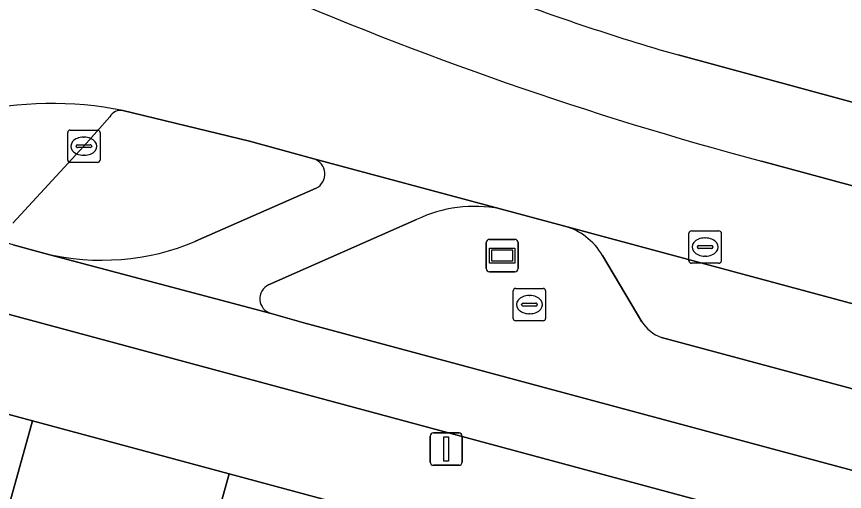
# Model space of a CAD drawing. Extents: x 160675 to 161153, y 383241 to 383714.
# Drawn here: x 160745.48 to 160771.09, y 383593.67 to 383608.34 of the extents above; entities that cross this region are included whole.
import ezdxf

# ---------------------------------------------------------------- set-up
doc = ezdxf.new("R2010")
doc.units = 0
for name, color, linetype in [('IMGEO_Berm_open', 7, 'Continuous'), ('IMGEO_Fietspad_gesloten', 7, 'Continuous'), ('IMGEO_Fietspad_open', 7, 'Continuous'), ('IMGEO_Kolk', 7, 'Continuous'), ('IMGEO_Lichtmast', 7, 'Continuous'), ('IMGEO_OVBaan_gesloten', 7, 'Continuous'), ('IMGEO_Pand', 7, 'Continuous'), ('IMGEO_Parkeervlak_open', 7, 'Continuous'), ('IMGEO_Reclamebord', 7, 'Continuous'), ('IMGEO_Rijbaan_lokaal_gesloten', 7, 'Continuous'), ('IMGEO_Rioolput', 7, 'Continuous'), ('IMGEO_Verkeerseiland_open', 7, 'Continuous'), ('IMGEO_Voetpad_open', 7, 'Continuous')]:
    doc.layers.add(name, color=color, linetype=linetype)

msp = doc.modelspace()

# ---------------------------------------------------------------- linework, layer by layer
at = {"layer": 'IMGEO_Berm_open'}
for points in [[(160762.407, 383601.874), (160760.442, 383602.399)], [(160757.858, 383602.064), (160753.28, 383600.047)], [(160764.829, 383598.907), (160763.609, 383600.959)], [(160753.356, 383599.164), (160754.374, 383598.874), (160872.54, 383567.128), (160873.601, 383566.834), (160874.194, 383569.11), (160871.092, 383569.968), (160860.355, 383572.895)], [(160782.323, 383593.874), (160776.292, 383595.507), (160765.431, 383598.425)]]:
    msp.add_lwpolyline(points, dxfattribs=at)
for centre, radius, start, end in [((160759.661, 383598.294), 4.179, 79.2228, 115.5509), ((160761.862, 383599.911), 2.037, 30.9567, 74.4843), ((160753.482, 383599.62), 0.473, 115.292, 254.5466), ((160765.836, 383599.547), 1.193, 212.4601, 250.1739)]:
    msp.add_arc(centre, radius, start, end, dxfattribs=at)
at = {"layer": 'IMGEO_Fietspad_gesloten'}
for points in [[(160754.374, 383598.874), (160753.356, 383599.164), (160746.358, 383601.021), (160745.375, 383601.284), (160742.198, 383602.214), (160741.8, 383602.33)], [(160741.54, 383600.127), (160851.652, 383570.489), (160869.912, 383565.633), (160904.417, 383556.04)], [(160904.814, 383558.169), (160877.012, 383565.887), (160875.567, 383566.288), (160873.601, 383566.834), (160872.54, 383567.128), (160754.374, 383598.874)]]:
    msp.add_lwpolyline(points, dxfattribs=at)
at = {"layer": 'IMGEO_Fietspad_open'}
for points in [[(160760.442, 383602.399), (160754.68, 383603.938)], [(160754.757, 383603.036), (160751.025, 383601.394)], [(160753.28, 383600.047), (160757.858, 383602.064)], [(160746.358, 383601.021), (160753.356, 383599.164)]]:
    msp.add_lwpolyline(points, dxfattribs=at)
for centre, radius, start, end in [((160754.532, 383603.471), 0.49, 297.3488, 72.4098), ((160759.661, 383598.294), 4.179, 79.2228, 115.5509), ((160748.124, 383608.311), 7.501, 256.3836, 292.7555), ((160753.482, 383599.62), 0.473, 115.292, 254.5466)]:
    msp.add_arc(centre, radius, start, end, dxfattribs=at)
at = {"layer": 'IMGEO_Kolk'}
for p, q in [((160747.066, 383603.905), (160747.066, 383604.757)), ((160747.141, 383604.831), (160747.993, 383604.831)), ((160747.554, 383604.611), (160747.579, 383604.611)), ((160748.067, 383604.757), (160748.067, 383603.905)), ((160747.325, 383604.325), (160747.325, 383604.337)), ((160747.368, 383604.374), (160747.766, 383604.374)), ((160747.809, 383604.337), (160747.809, 383604.325)), ((160747.763, 383604.288), (160747.365, 383604.288)), ((160747.993, 383603.831), (160747.141, 383603.831)), ((160747.577, 383604.051), (160747.552, 383604.051)), ((160760.849, 383599.011), (160760.849, 383599.863)), ((160760.924, 383599.937), (160761.776, 383599.937)), ((160761.85, 383599.863), (160761.85, 383599.011)), ((160761.151, 383599.48), (160761.549, 383599.48)), ((160761.337, 383599.717), (160761.362, 383599.717)), ((160761.108, 383599.431), (160761.108, 383599.443)), ((160761.546, 383599.394), (160761.148, 383599.394)), ((160761.592, 383599.443), (160761.592, 383599.431)), ((160761.36, 383599.157), (160761.335, 383599.157)), ((160761.776, 383598.937), (160760.924, 383598.937))]:
    msp.add_line(p, q, dxfattribs=at)
for points in [[(160747.066, 383603.905), (160747.066, 383604.757)], [(160747.141, 383604.831), (160747.993, 383604.831)], [(160748.067, 383604.757), (160748.067, 383603.905)], [(160747.993, 383603.831), (160747.141, 383603.831)], [(160760.849, 383599.011), (160760.849, 383599.863)], [(160760.924, 383599.937), (160761.776, 383599.937)], [(160761.85, 383599.863), (160761.85, 383599.011)], [(160761.776, 383598.937), (160760.924, 383598.937)]]:
    msp.add_lwpolyline(points, dxfattribs=at)
for centre, radius, start, end in [((160747.143, 383604.755), 0.0765, 91.552, 178.448), ((160747.143, 383604.755), 0.0765, 91.552, 178.448), ((160747.991, 383604.755), 0.0765, 1.552, 88.448), ((160747.991, 383604.755), 0.0765, 1.552, 88.448), ((160747.365, 383604.334), 0.0403, 85.8775, 175.7526), ((160747.77, 383604.336), 0.0386, 1.7309, 96.639), ((160747.362, 383604.324), 0.0366, 178.938, 274.7102), ((160747.766, 383604.331), 0.043, 264.8664, 352.4533), ((160747.143, 383603.907), 0.0765, 181.552, 268.448), ((160747.143, 383603.907), 0.0765, 181.552, 268.448), ((160747.991, 383603.907), 0.0765, 271.552, 358.448), ((160747.991, 383603.907), 0.0765, 271.552, 358.448), ((160760.926, 383599.861), 0.0765, 91.552, 178.448), ((160760.926, 383599.861), 0.0765, 91.552, 178.448), ((160761.774, 383599.861), 0.0765, 1.552, 88.448), ((160761.774, 383599.861), 0.0765, 1.552, 88.448), ((160761.148, 383599.44), 0.0403, 85.8775, 175.7526), ((160761.553, 383599.442), 0.0386, 1.7309, 96.639), ((160761.145, 383599.43), 0.0366, 178.938, 274.7102), ((160761.549, 383599.437), 0.043, 264.8664, 352.4533), ((160760.926, 383599.013), 0.0765, 181.552, 268.448), ((160760.926, 383599.013), 0.0765, 181.552, 268.448), ((160761.774, 383599.013), 0.0765, 271.552, 358.448), ((160761.774, 383599.013), 0.0765, 271.552, 358.448)]:
    msp.add_arc(centre, radius, start, end, dxfattribs=at)
for centre, major_axis, ratio, start_param, end_param in [((160747.553, 383604.331), (-0.387, 0.002), 0.722429, 4.712389, 7.853982), ((160747.578, 383604.331), (-0.39, 0.002), 0.717154, 1.570796, 4.712389), ((160761.336, 383599.437), (-0.387, 0.002), 0.722429, 4.712389, 7.853982), ((160761.361, 383599.437), (-0.39, 0.002), 0.717154, 1.570796, 4.712389)]:
    msp.add_ellipse(centre, major_axis=major_axis, ratio=ratio, start_param=start_param, end_param=end_param, dxfattribs=at)
at = {"layer": 'IMGEO_Lichtmast'}
for p, q in [((160758.381, 383595.473), (160759.171, 383595.473)), ((160759.171, 383595.473), (160758.381, 383595.473)), ((160758.281, 383594.573), (160758.281, 383595.373)), ((160758.281, 383595.373), (160758.281, 383594.573)), ((160759.271, 383595.373), (160759.271, 383594.573)), ((160759.271, 383594.573), (160759.271, 383595.373)), ((160759.171, 383594.473), (160758.381, 383594.473)), ((160758.381, 383594.473), (160759.171, 383594.473))]:
    msp.add_line(p, q, dxfattribs=at)
msp.add_lwpolyline([(160758.701, 383595.348), (160758.851, 383595.348), (160758.851, 383594.598), (160758.701, 383594.598), (160758.701, 383595.348)], dxfattribs=at)
for centre, start, end in [((160758.381, 383595.373), 90, 180), ((160758.381, 383595.373), 90, 180), ((160759.171, 383595.373), 0, 90), ((160759.171, 383595.373), 360, 90), ((160758.381, 383594.573), 180, 270), ((160758.381, 383594.573), 180, 270), ((160759.171, 383594.573), 270, 0), ((160759.171, 383594.573), 270, 0)]:
    msp.add_arc(centre, 0.1, start, end, dxfattribs=at)
at = {"layer": 'IMGEO_OVBaan_gesloten'}
msp.add_lwpolyline([(160765.95, 383607.15), (160797.835, 383598.49), (160870.684, 383578.867), (160946.568, 383557.927)], dxfattribs=at)
msp.add_arc((160785.086, 383673.99), 69.526, 248.87972, 254.02391, dxfattribs=at)
at = {"layer": 'IMGEO_Pand'}
for points in [[(160745.98, 383595.844), (160740.309, 383597.372), (160740.363, 383597.607), (160739.966, 383597.73), (160739, 383594.22), (160735.987, 383583.276), (160739.286, 383582.381), (160739.571, 383583.729), (160742.385, 383582.972)], [(160745.98, 383595.844), (160742.385, 383582.972), (160748.468, 383581.333), (160752.064, 383594.206)], [(160748.468, 383581.333), (160754.552, 383579.694), (160758.147, 383592.567), (160752.064, 383594.206)]]:
    msp.add_lwpolyline(points, close=True, dxfattribs=at)
at = {"layer": 'IMGEO_Parkeervlak_open'}
for points in [[(160786.733, 383595.326), (160762.407, 383601.874)], [(160763.609, 383600.959), (160764.829, 383598.907)], [(160765.431, 383598.425), (160776.292, 383595.507), (160782.323, 383593.874)]]:
    msp.add_lwpolyline(points, dxfattribs=at)
for centre, radius, start, end in [((160761.862, 383599.911), 2.037, 30.9567, 74.4843), ((160765.836, 383599.547), 1.193, 212.4601, 250.1739)]:
    msp.add_arc(centre, radius, start, end, dxfattribs=at)
at = {"layer": 'IMGEO_Reclamebord'}
for p, q in [((160760.012, 383600.552), (160760.012, 383601.352)), ((160760.012, 383601.352), (160760.012, 383600.552)), ((160760.112, 383601.452), (160760.902, 383601.452)), ((160760.902, 383601.452), (160760.112, 383601.452)), ((160761.002, 383601.352), (160761.002, 383600.552)), ((160761.002, 383600.552), (160761.002, 383601.352)), ((160760.902, 383600.452), (160760.112, 383600.452)), ((160760.112, 383600.452), (160760.902, 383600.452))]:
    msp.add_line(p, q, dxfattribs=at)
for points in [[(160760.113, 383601.184), (160760.901, 383601.184), (160760.901, 383600.72), (160760.113, 383600.72), (160760.113, 383601.184)], [(160760.178, 383601.119), (160760.178, 383600.785), (160760.836, 383600.785), (160760.836, 383601.119), (160760.178, 383601.119)]]:
    msp.add_lwpolyline(points, dxfattribs=at)
for centre, start, end in [((160760.112, 383601.352), 90, 180), ((160760.112, 383601.352), 90, 180), ((160760.902, 383601.352), 0, 90), ((160760.902, 383601.352), 360, 90), ((160760.112, 383600.552), 180, 270), ((160760.112, 383600.552), 180, 270), ((160760.902, 383600.552), 270, 0), ((160760.902, 383600.552), 270, 0)]:
    msp.add_arc(centre, 0.1, start, end, dxfattribs=at)
at = {"layer": 'IMGEO_Rijbaan_lokaal_gesloten'}
for points in [[(160748.774, 383605.431), (160752.694, 383604.486), (160754.68, 383603.938), (160760.442, 383602.399), (160762.407, 383601.874), (160786.733, 383595.326), (160792.524, 383593.731), (160819.386, 383586.497), (160826.28, 383584.667), (160844.949, 383579.673), (160848.337, 383578.365), (160853.656, 383575.522)], [(160869.874, 383576.512), (160797.171, 383596.125), (160768.531, 383603.87)]]:
    msp.add_lwpolyline(points, dxfattribs=at)
for centre, radius, start, end in [((160796.746, 383710.012), 109.828, 246.48943, 255.11352), ((160746.577, 383594.604), 11.048, 78.5299, 103.4419)]:
    msp.add_arc(centre, radius, start, end, dxfattribs=at)
at = {"layer": 'IMGEO_Rioolput'}
for p, q in [((160766.284, 383600.79), (160766.284, 383601.642)), ((160766.359, 383601.716), (160767.211, 383601.716)), ((160767.285, 383601.642), (160767.285, 383600.79)), ((160766.772, 383601.496), (160766.797, 383601.496)), ((160766.543, 383601.21), (160766.543, 383601.222)), ((160766.981, 383601.173), (160766.583, 383601.173)), ((160766.586, 383601.259), (160766.984, 383601.259)), ((160767.027, 383601.222), (160767.027, 383601.21)), ((160766.795, 383600.936), (160766.77, 383600.936)), ((160767.211, 383600.716), (160766.359, 383600.716))]:
    msp.add_line(p, q, dxfattribs=at)
for points in [[(160766.284, 383600.79), (160766.284, 383601.642)], [(160766.359, 383601.716), (160767.211, 383601.716)], [(160767.285, 383601.642), (160767.285, 383600.79)], [(160767.211, 383600.716), (160766.359, 383600.716)]]:
    msp.add_lwpolyline(points, dxfattribs=at)
for centre, radius, start, end in [((160766.361, 383601.64), 0.0765, 91.552, 178.448), ((160766.361, 383601.64), 0.0765, 91.552, 178.448), ((160767.209, 383601.64), 0.0765, 1.552, 88.448), ((160767.209, 383601.64), 0.0765, 1.552, 88.448), ((160766.583, 383601.219), 0.0403, 85.8775, 175.7526), ((160766.58, 383601.209), 0.0366, 178.938, 274.7102), ((160766.984, 383601.216), 0.043, 264.8664, 352.4533), ((160766.988, 383601.221), 0.0386, 1.7309, 96.639), ((160766.361, 383600.792), 0.0765, 181.552, 268.448), ((160766.361, 383600.792), 0.0765, 181.552, 268.448), ((160767.209, 383600.792), 0.0765, 271.552, 358.448), ((160767.209, 383600.792), 0.0765, 271.552, 358.448)]:
    msp.add_arc(centre, radius, start, end, dxfattribs=at)
for centre, major_axis, ratio, start_param, end_param in [((160766.771, 383601.216), (-0.387, 0.002), 0.722429, 4.712389, 7.853982), ((160766.796, 383601.216), (-0.39, 0.002), 0.717154, 1.570796, 4.712389)]:
    msp.add_ellipse(centre, major_axis=major_axis, ratio=ratio, start_param=start_param, end_param=end_param, dxfattribs=at)
at = {"layer": 'IMGEO_Verkeerseiland_open'}
for points in [[(160754.68, 383603.938), (160752.694, 383604.486), (160748.774, 383605.431)], [(160748.371, 383605.24), (160747.562, 383604.331), (160745.368, 383601.95)], [(160751.025, 383601.394), (160754.757, 383603.036)], [(160745.375, 383601.284), (160746.358, 383601.021)]]:
    msp.add_lwpolyline(points, dxfattribs=at)
for centre, radius, start, end in [((160748.709, 383605.048), 0.388, 80.2943, 150.4225), ((160754.532, 383603.471), 0.49, 297.3488, 72.4098), ((160748.124, 383608.311), 7.501, 256.3836, 292.7555)]:
    msp.add_arc(centre, radius, start, end, dxfattribs=at)
at = {"layer": 'IMGEO_Voetpad_open'}
for points in [[(160768.531, 383603.87), (160797.171, 383596.125), (160797.835, 383598.49), (160765.95, 383607.15)], [(160745.368, 383601.95), (160747.562, 383604.331), (160748.371, 383605.24)], [(160740.618, 383600.266), (160739.966, 383597.73), (160740.363, 383597.607), (160740.309, 383597.372), (160745.98, 383595.844), (160752.064, 383594.206), (160758.147, 383592.567), (160764.231, 383590.928), (160770.314, 383589.29), (160776.398, 383587.651), (160782.481, 383586.013), (160788.565, 383584.374), (160794.648, 383582.735), (160800.731, 383581.097), (160806.815, 383579.458), (160812.898, 383577.819), (160818.982, 383576.181), (160825.065, 383574.542)], [(160851.652, 383570.489), (160741.54, 383600.127)]]:
    msp.add_lwpolyline(points, dxfattribs=at)
for centre, radius, start, end in [((160796.746, 383710.012), 109.828, 246.48943, 255.11352), ((160785.086, 383673.99), 69.526, 248.87972, 254.02391), ((160746.577, 383594.604), 11.048, 78.5299, 103.4419), ((160748.709, 383605.048), 0.388, 80.2943, 150.4225)]:
    msp.add_arc(centre, radius, start, end, dxfattribs=at)

doc.saveas('drawing.dxf')
